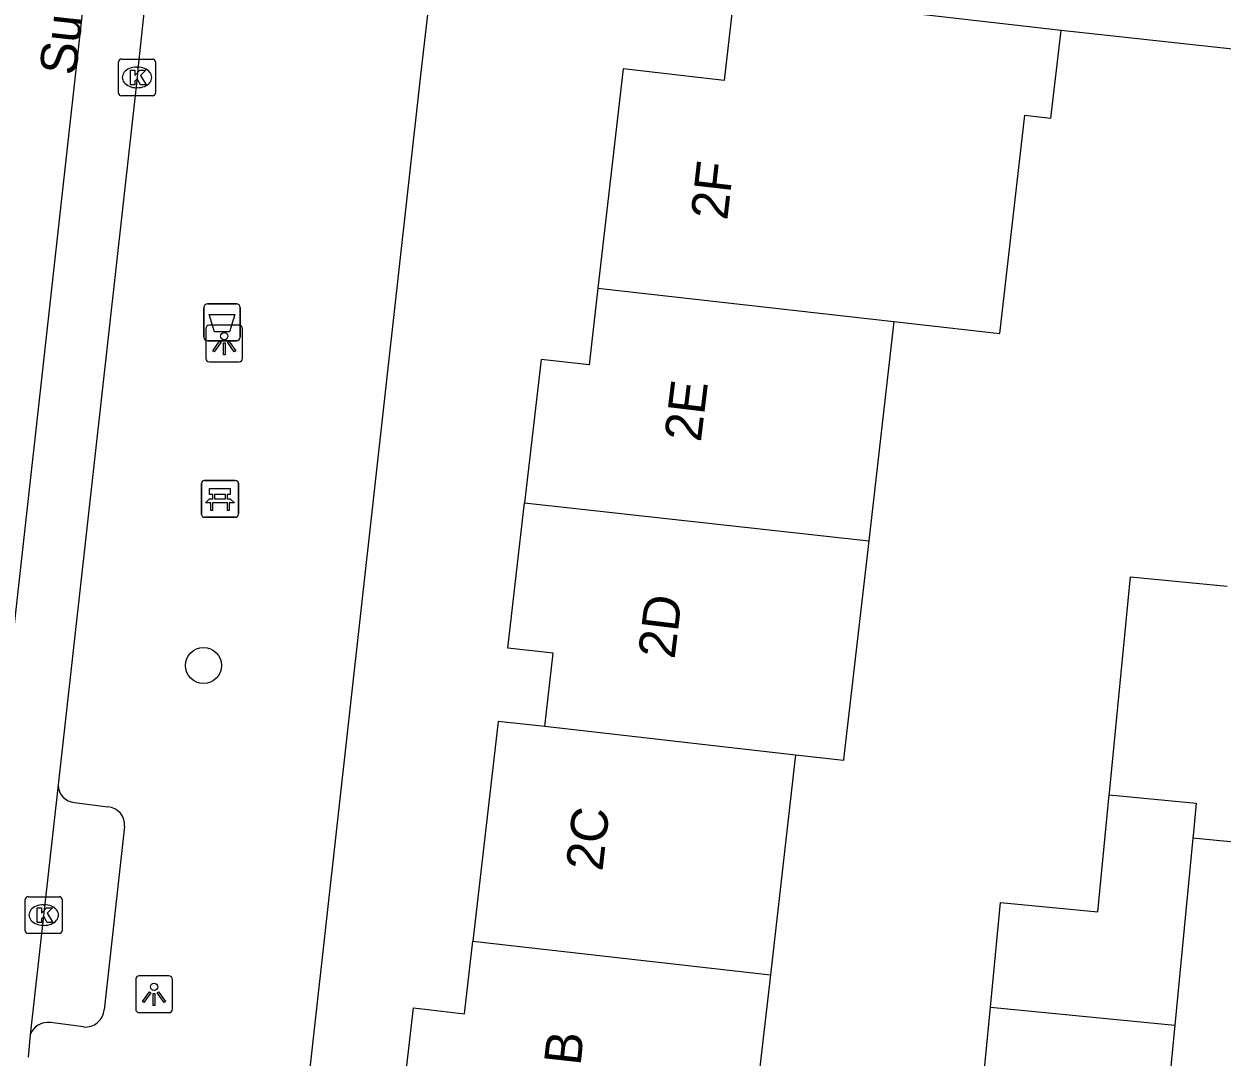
# Model space of a CAD drawing. Extents: x 162026 to 163499, y 387297 to 388169.
# Drawn here: x 162364.87 to 162397.42, y 387430.26 to 387458.34 of the extents above; entities that cross this region are included whole.
import ezdxf

# ---------------------------------------------------------------- set-up
doc = ezdxf.new("R2010")
doc.units = 0
for name, color, linetype in [('IMGEO_Afvalbak', 7, 'Continuous'), ('IMGEO_Bank', 7, 'Continuous'), ('IMGEO_Boom', 7, 'Continuous'), ('IMGEO_Fietspad_gesloten', 7, 'Continuous'), ('IMGEO_Kolk', 7, 'Continuous'), ('IMGEO_Lichtpunt', 7, 'Continuous'), ('IMGEO_Openbare_ruimte_label', 7, 'Continuous'), ('IMGEO_Pand', 7, 'Continuous'), ('IMGEO_Pand_nummerreeks', 7, 'Continuous'), ('IMGEO_Rijbaan_lokaal_gesloten', 7, 'Continuous'), ('IMGEO_Voetpad_open', 7, 'Continuous')]:
    doc.layers.add(name, color=color, linetype=linetype)

msp = doc.modelspace()

# ---------------------------------------------------------------- linework, layer by layer
at = {"layer": 'IMGEO_Afvalbak'}
for p, q in [((162369.855, 387450.729), (162370.645, 387450.729)), ((162370.645, 387450.729), (162369.855, 387450.729)), ((162369.755, 387449.829), (162369.755, 387450.629)), ((162369.755, 387450.629), (162369.755, 387449.829)), ((162370.745, 387450.629), (162370.745, 387449.829)), ((162370.745, 387449.829), (162370.745, 387450.629)), ((162370.645, 387449.729), (162369.855, 387449.729)), ((162369.855, 387449.729), (162370.645, 387449.729))]:
    msp.add_line(p, q, dxfattribs=at)
msp.add_lwpolyline([(162369.898, 387450.443), (162370.602, 387450.443), (162370.453, 387449.973), (162370.047, 387449.973), (162369.898, 387450.443)], dxfattribs=at)
for centre, start, end in [((162369.855, 387450.629), 90, 180), ((162369.855, 387450.629), 90, 180), ((162370.645, 387450.629), 0, 90), ((162370.645, 387450.629), 360, 90), ((162369.855, 387449.829), 180, 270), ((162369.855, 387449.829), 180, 270), ((162370.645, 387449.829), 270, 0), ((162370.645, 387449.829), 270, 0)]:
    msp.add_arc(centre, 0.1, start, end, dxfattribs=at)
at = {"layer": 'IMGEO_Bank'}
for p, q in [((162369.695, 387445.005), (162369.695, 387445.846)), ((162369.695, 387445.846), (162369.695, 387445.005)), ((162369.77, 387445.93), (162370.611, 387445.93)), ((162370.611, 387445.93), (162369.77, 387445.93)), ((162370.695, 387445.855), (162370.695, 387445.014)), ((162370.695, 387445.014), (162370.695, 387445.855)), ((162370.004, 387445.436), (162370.004, 387445.542)), ((162370.048, 387445.542), (162370.048, 387445.436)), ((162370.336, 387445.548), (162370.054, 387445.548)), ((162370.342, 387445.436), (162370.342, 387445.542)), ((162370.386, 387445.542), (162370.386, 387445.436)), ((162370.392, 387445.328), (162369.999, 387445.328)), ((162370.054, 387445.43), (162370.336, 387445.43)), ((162370.62, 387444.93), (162369.779, 387444.93)), ((162369.779, 387444.93), (162370.62, 387444.93))]:
    msp.add_line(p, q, dxfattribs=at)
for points in [[(162369.998, 387445.548), (162369.912, 387445.548), (162369.912, 387445.709), (162370.475, 387445.709), (162370.475, 387445.548), (162370.392, 387445.548)], [(162369.942, 387445.328), (162369.8, 387445.328), (162369.912, 387445.43), (162369.998, 387445.43)], [(162369.992, 387445.321), (162369.992, 387445.114), (162369.949, 387445.114), (162369.949, 387445.321)], [(162370.392, 387445.43), (162370.475, 387445.43), (162370.587, 387445.328), (162370.448, 387445.328)], [(162370.442, 387445.321), (162370.442, 387445.114), (162370.398, 387445.114), (162370.398, 387445.321)]]:
    msp.add_lwpolyline(points, dxfattribs=at)
for centre, radius, start, end in [((162369.773, 387445.852), 0.0779, 92.4484, 184.2845), ((162369.773, 387445.852), 0.0779, 92.4484, 184.2845), ((162370.617, 387445.852), 0.0779, 2.4484, 94.2845), ((162370.617, 387445.852), 0.0779, 2.4484, 94.2845), ((162369.997, 387445.541), 0.00671, 2.8957, 87.1043), ((162370.054, 387445.541), 0.00671, 92.8957, 177.1043), ((162370.336, 387445.541), 0.00671, 2.8957, 87.1043), ((162370.393, 387445.541), 0.00671, 92.8957, 177.1043), ((162369.942, 387445.321), 0.00671, 2.8957, 87.1043), ((162369.999, 387445.321), 0.00671, 92.8957, 177.1043), ((162369.997, 387445.437), 0.00671, 272.8957, 357.1043), ((162370.054, 387445.437), 0.00671, 182.8957, 267.1043), ((162370.336, 387445.437), 0.00671, 272.8957, 357.1043), ((162370.393, 387445.437), 0.00671, 182.8957, 267.1043), ((162370.391, 387445.321), 0.00671, 2.8957, 87.1043), ((162370.448, 387445.321), 0.00671, 92.8957, 177.1043), ((162369.773, 387445.008), 0.0779, 182.4484, 274.2845), ((162369.773, 387445.008), 0.0779, 182.4484, 274.2845), ((162370.617, 387445.008), 0.0779, 272.4484, 4.2845), ((162370.617, 387445.008), 0.0779, 272.4484, 4.2845)]:
    msp.add_arc(centre, radius, start, end, dxfattribs=at)
at = {"layer": 'IMGEO_Boom'}
msp.add_circle((162369.747, 387440.904), 0.489, dxfattribs=at)
at = {"layer": 'IMGEO_Fietspad_gesloten'}
for points in [[(162368.714, 387463.921), (162368.361, 387460.854), (162367.962, 387457.104), (162367.941, 387456.884), (162365.797, 387437.657)], [(162365.797, 387437.657), (162365.039, 387430.868)], [(162365.039, 387430.868), (162364.983, 387430.263)]]:
    msp.add_lwpolyline(points, dxfattribs=at)
at = {"layer": 'IMGEO_Kolk'}
for p, q in [((162367.44, 387456.458), (162367.44, 387457.31)), ((162367.515, 387457.384), (162368.367, 387457.384)), ((162368.441, 387457.31), (162368.441, 387456.458)), ((162367.928, 387457.164), (162367.953, 387457.164)), ((162367.951, 387456.604), (162367.926, 387456.604)), ((162368.367, 387456.384), (162367.515, 387456.384)), ((162364.905, 387433.695), (162364.905, 387434.547)), ((162364.98, 387434.621), (162365.832, 387434.621)), ((162365.906, 387434.547), (162365.906, 387433.695)), ((162365.393, 387434.401), (162365.418, 387434.401)), ((162365.416, 387433.841), (162365.391, 387433.841)), ((162365.832, 387433.621), (162364.98, 387433.621))]:
    msp.add_line(p, q, dxfattribs=at)
for points in [[(162367.44, 387456.458), (162367.44, 387457.31)], [(162367.515, 387457.384), (162368.367, 387457.384)], [(162368.441, 387457.31), (162368.441, 387456.458)], [(162367.761, 387457.084), (162367.884, 387457.084), (162367.884, 387456.933), (162368.014, 387457.084), (162368.178, 387457.084), (162368.032, 387456.933), (162368.185, 387456.684), (162368.033, 387456.684), (162367.948, 387456.848), (162367.884, 387456.781), (162367.884, 387456.684), (162367.761, 387456.684), (162367.761, 387457.084)], [(162368.367, 387456.384), (162367.515, 387456.384)], [(162364.905, 387433.695), (162364.905, 387434.547)], [(162364.98, 387434.621), (162365.832, 387434.621)], [(162365.906, 387434.547), (162365.906, 387433.695)], [(162365.226, 387434.321), (162365.349, 387434.321), (162365.349, 387434.17), (162365.479, 387434.321), (162365.643, 387434.321), (162365.497, 387434.17), (162365.65, 387433.921), (162365.498, 387433.921), (162365.413, 387434.085), (162365.349, 387434.018), (162365.349, 387433.921), (162365.226, 387433.921), (162365.226, 387434.321)], [(162365.832, 387433.621), (162364.98, 387433.621)]]:
    msp.add_lwpolyline(points, dxfattribs=at)
for centre, start, end in [((162367.517, 387457.308), 91.552, 178.448), ((162367.517, 387457.308), 91.552, 178.448), ((162368.365, 387457.308), 1.552, 88.448), ((162368.365, 387457.308), 1.552, 88.448), ((162367.517, 387456.46), 181.552, 268.448), ((162367.517, 387456.46), 181.552, 268.448), ((162368.365, 387456.46), 271.552, 358.448), ((162368.365, 387456.46), 271.552, 358.448), ((162364.982, 387434.545), 91.552, 178.448), ((162364.982, 387434.545), 91.552, 178.448), ((162365.83, 387434.545), 1.552, 88.448), ((162365.83, 387434.545), 1.552, 88.448), ((162364.982, 387433.697), 181.552, 268.448), ((162364.982, 387433.697), 181.552, 268.448), ((162365.83, 387433.697), 271.552, 358.448), ((162365.83, 387433.697), 271.552, 358.448)]:
    msp.add_arc(centre, 0.0765, start, end, dxfattribs=at)
for centre, major_axis, ratio, start_param, end_param in [((162367.927, 387456.884), (-0.387, 0.002), 0.722429, 4.712389, 7.853982), ((162367.952, 387456.884), (-0.39, 0.002), 0.717154, 1.570796, 4.712389), ((162365.392, 387434.121), (-0.387, 0.002), 0.722429, 4.712389, 7.853982), ((162365.417, 387434.121), (-0.39, 0.002), 0.717154, 1.570796, 4.712389)]:
    msp.add_ellipse(centre, major_axis=major_axis, ratio=ratio, start_param=start_param, end_param=end_param, dxfattribs=at)
at = {"layer": 'IMGEO_Lichtpunt'}
for p, q in [((162370.714, 387450.149), (162369.906, 387450.149)), ((162370.714, 387450.149), (162369.906, 387450.149)), ((162369.812, 387450.054), (162369.812, 387449.247)), ((162369.812, 387450.054), (162369.812, 387449.247)), ((162370.808, 387449.247), (162370.808, 387450.054)), ((162370.808, 387449.247), (162370.808, 387450.054)), ((162369.906, 387449.153), (162370.714, 387449.153)), ((162369.906, 387449.153), (162370.714, 387449.153)), ((162367.905, 387432.372), (162367.905, 387431.565)), ((162367.905, 387432.372), (162367.905, 387431.565)), ((162368.807, 387432.467), (162367.999, 387432.467)), ((162368.807, 387432.467), (162367.999, 387432.467)), ((162368.901, 387431.565), (162368.901, 387432.372)), ((162368.901, 387431.565), (162368.901, 387432.372)), ((162367.999, 387431.471), (162368.807, 387431.471)), ((162367.999, 387431.471), (162368.807, 387431.471))]:
    msp.add_line(p, q, dxfattribs=at)
for points in [[(162370.186, 387449.718), (162370.225, 387449.69), (162370.037, 387449.428), (162369.999, 387449.455), (162370.186, 387449.718)], [(162370.288, 387449.67), (162370.335, 387449.67), (162370.335, 387449.348), (162370.288, 387449.348), (162370.288, 387449.67)], [(162370.398, 387449.69), (162370.436, 387449.717), (162370.623, 387449.455), (162370.584, 387449.427), (162370.398, 387449.69)], [(162368.279, 387432.036), (162368.318, 387432.008), (162368.13, 387431.746), (162368.092, 387431.773), (162368.279, 387432.036)], [(162368.381, 387431.988), (162368.428, 387431.988), (162368.428, 387431.666), (162368.381, 387431.666), (162368.381, 387431.988)], [(162368.491, 387432.008), (162368.529, 387432.035), (162368.716, 387431.773), (162368.677, 387431.745), (162368.491, 387432.008)]]:
    msp.add_lwpolyline(points, dxfattribs=at)
for centre in [(162370.311, 387449.852), (162368.404, 387432.17)]:
    msp.add_circle(centre, 0.0994, dxfattribs=at)
for centre, start, end in [((162369.906, 387450.054), 90, 180), ((162369.906, 387450.054), 90, 180), ((162370.714, 387450.054), 0, 90), ((162370.714, 387450.054), 0, 90), ((162369.906, 387449.247), 180, 270), ((162369.906, 387449.247), 180, 270), ((162370.714, 387449.247), 270, 0), ((162370.714, 387449.247), 270, 360), ((162367.999, 387432.372), 90, 180), ((162367.999, 387432.372), 90, 180), ((162368.807, 387432.372), 0, 90), ((162368.807, 387432.372), 0, 90), ((162367.999, 387431.565), 180, 270), ((162367.999, 387431.565), 180, 270), ((162368.807, 387431.565), 270, 0), ((162368.807, 387431.565), 270, 360)]:
    msp.add_arc(centre, 0.0946, start, end, dxfattribs=at)
at = {"layer": 'IMGEO_Pand'}
for points in [[(162384.164, 387459.183), (162383.889, 387456.798), (162381.147, 387457.113), (162380.463, 387451.159)], [(162393.046, 387458.163), (162384.164, 387459.183)], [(162388.505, 387450.25), (162391.38, 387449.925), (162392.061, 387455.86), (162392.771, 387455.778), (162393.046, 387458.163)], [(162380.463, 387451.159), (162380.223, 387449.071), (162378.919, 387449.221), (162378.471, 387445.326)], [(162380.463, 387451.159), (162388.505, 387450.25)], [(162388.505, 387450.25), (162387.82, 387444.289)], [(162379.017, 387439.241), (162379.247, 387441.236), (162378.017, 387441.378), (162378.471, 387445.326)], [(162378.471, 387445.326), (162387.82, 387444.289)], [(162387.82, 387444.289), (162387.137, 387438.348), (162387.134, 387438.321), (162385.833, 387438.468)], [(162394.352, 387437.389), (162394.357, 387437.443), (162394.928, 387443.314), (162397.556, 387443.059)], [(162379.017, 387439.241), (162377.752, 387439.384), (162377.066, 387433.415)], [(162385.833, 387438.468), (162379.017, 387439.241)], [(162385.833, 387438.468), (162385.806, 387438.236), (162385.147, 387432.501)], [(162391.126, 387431.615), (162391.402, 387434.462), (162394.043, 387434.206), (162394.352, 387437.389)], [(162394.352, 387437.389), (162396.72, 387437.159), (162396.644, 387436.375), (162396.628, 387436.208)], [(162396.628, 387436.208), (162396.134, 387431.128)], [(162399.206, 387435.958), (162396.628, 387436.208)], [(162374.994, 387427.606), (162375.453, 387431.599), (162376.839, 387431.44), (162377.066, 387433.415)], [(162377.066, 387433.415), (162385.147, 387432.501)], [(162385.147, 387432.501), (162384.462, 387426.543)], [(162393.042, 387425.325), (162393.359, 387428.586), (162390.855, 387428.829), (162391.126, 387431.615)], [(162391.126, 387431.615), (162396.134, 387431.128)], [(162396.134, 387431.128), (162395.547, 387425.082)]]:
    msp.add_lwpolyline(points, dxfattribs=at)
at = {"layer": 'IMGEO_Rijbaan_lokaal_gesloten'}
msp.add_lwpolyline([(162363.403, 387431.184), (162371.444, 387503.441), (162373.113, 387503.254)], dxfattribs=at)
at = {"layer": 'IMGEO_Voetpad_open'}
for points in [[(162371.134, 387416.396), (162375.655, 387456.942), (162376.03, 387460.239), (162376.131, 387460.234)], [(162401.278, 387457.263), (162393.046, 387458.163)], [(162366.247, 387437.181), (162367.15, 387437.065)], [(162367.605, 387436.524), (162367.044, 387431.55)], [(162366.491, 387431.081), (162365.588, 387431.204)]]:
    msp.add_lwpolyline(points, dxfattribs=at)
for centre, radius, start, end in [((162366.278, 387437.661), 0.481, 180.5235, 266.2599), ((162367.106, 387436.566), 0.501, 355.1616, 84.9684), ((162366.538, 387431.587), 0.508, 264.7368, 355.8658), ((162365.529, 387430.684), 0.523, 83.4861, 159.449)]:
    msp.add_arc(centre, radius, start, end, dxfattribs=at)

# ---------------------------------------------------------------- texts
at = {"layer": 'IMGEO_Openbare_ruimte_label'}
msp.add_text('Suikerpeerstraat', height=1, rotation=83.7421, dxfattribs=at).set_placement((162366.28, 387456.916))
at = {"layer": 'IMGEO_Pand_nummerreeks'}
for s, rotation, p in [('2F', 83.4456, (162383.975, 387452.984)), ('2E', 83.0901, (162383.257, 387446.957)), ('2D', 83.0732, (162382.543, 387441.061)), ('2C', 83.4456, (162380.584, 387435.294)), ('2B', 83.6731, (162379.906, 387429.271))]:
    msp.add_text(s, height=1, rotation=rotation, dxfattribs=at).set_placement(p)

doc.saveas('drawing.dxf')
